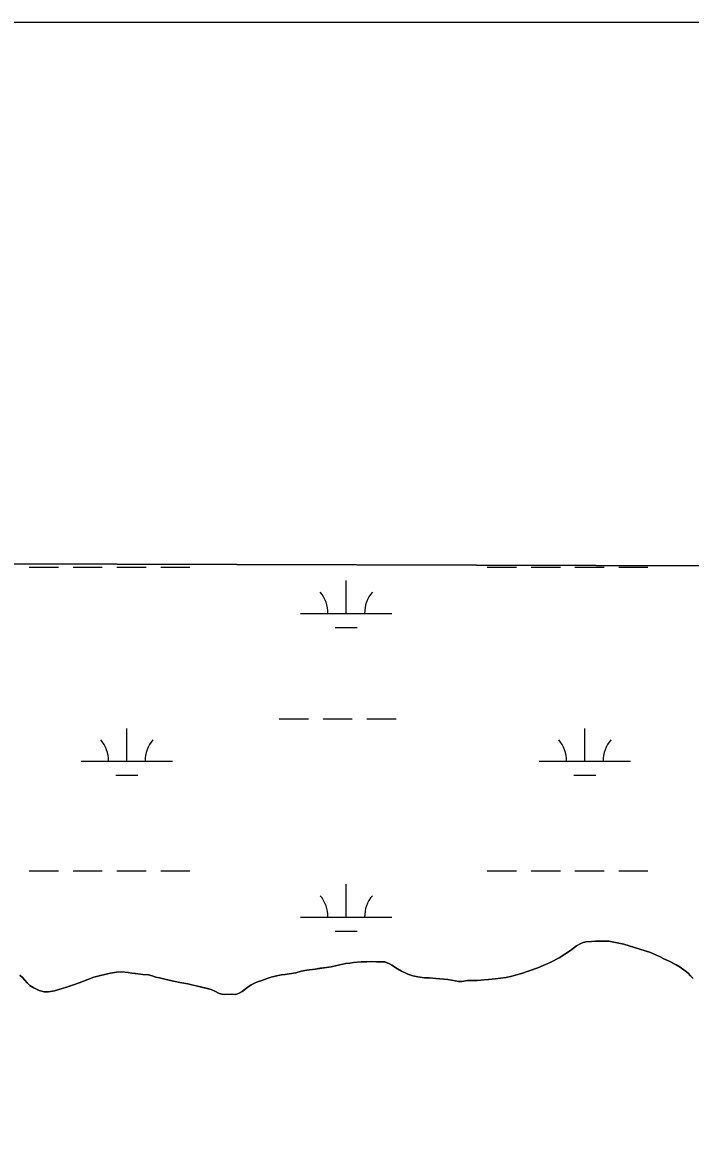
# Model space of a CAD drawing. Extents: x 3177185 to 3215018, y 812988 to 838321.
# Drawn here: x 3210181 to 3210913, y 835883 to 837113 of the extents above; entities that cross this region are included whole.
import ezdxf

# ---------------------------------------------------------------- set-up
doc = ezdxf.new("R2010")
doc.units = 0
for name, color, linetype in [('V-ANNO-SYMB', 7, 'Continuous'), ('V-GRID-FRAM', 7, 'Continuous'), ('V-SITE-VEGE', 7, 'Continuous'), ('V-TOPO-SHOR', 7, 'Continuous'), ('V-WETL-SWMP', 7, 'Continuous')]:
    doc.layers.add(name, color=color, linetype=linetype)

msp = doc.modelspace()

# ---------------------------------------------------------------- linework, layer by layer
at = {"layer": 'V-ANNO-SYMB'}
msp.add_lwpolyline([(3180518.1, 814196), (3213601.3, 814196), (3213601.3, 837112.6), (3180518.1, 837112.6), (3180518.1, 814196)], dxfattribs=at)
at = {"layer": 'V-GRID-FRAM'}
msp.add_lwpolyline([(3181402.4, 836586.1), (3212801.6, 836513), (3212767.2, 818326.1), (3181352.2, 818399.3), (3181402.4, 836586.1)], dxfattribs=at)
at = {"layer": 'V-SITE-VEGE'}
for p, q in [((3211642.4, 836515.7), (3210012.4, 836519.5)), ((3210769.5, 836087.7), (3210781.9, 836095.8)), ((3210781.9, 836095.8), (3210788.4, 836100.7)), ((3210788.4, 836100.7), (3210792.4, 836103.1)), ((3210792.4, 836103.1), (3210795.8, 836104.5)), ((3210795.8, 836104.5), (3210798.8, 836105.1)), ((3210798.8, 836105.1), (3210805, 836105.6)), ((3210805, 836105.6), (3210809.2, 836106)), ((3210809.2, 836106), (3210814.2, 836106)), ((3210814.2, 836106), (3210823.8, 836105.7)), ((3210823.8, 836105.7), (3210831.2, 836104.3)), ((3210831.2, 836104.3), (3210840.3, 836102.4)), ((3210840.3, 836102.4), (3210869.7, 836093.3)), ((3210540.1, 836081.6), (3210544.1, 836082.3)), ((3210544.1, 836082.3), (3210552.7, 836083.1)), ((3210552.7, 836083.1), (3210558.7, 836083.3)), ((3210558.7, 836083.3), (3210564.3, 836083.4)), ((3210564.3, 836083.4), (3210569.5, 836083.2)), ((3210569.5, 836083.2), (3210574.3, 836083.2)), ((3210574.3, 836083.2), (3210578.5, 836083.1)), ((3210578.5, 836083.1), (3210583.5, 836081.1)), ((3210746.2, 836076.6), (3210760.3, 836082.7)), ((3210760.3, 836082.7), (3210769.5, 836087.7)), ((3210869.7, 836093.3), (3210879.3, 836089.2)), ((3210879.3, 836089.2), (3210884.8, 836086.2)), ((3210884.8, 836086.2), (3210890.2, 836083.8)), ((3210890.2, 836083.8), (3210897.8, 836079.9)), ((3210266.8, 836068.3), (3210277.8, 836070.7)), ((3210277.8, 836070.7), (3210284.6, 836071.8)), ((3210284.6, 836071.8), (3210290.2, 836072.2)), ((3210290.2, 836072.2), (3210297.4, 836071.5)), ((3210297.4, 836071.5), (3210301.2, 836070.9)), ((3210301.2, 836070.9), (3210319.4, 836069)), ((3210465.1, 836068.8), (3210481.1, 836071.3)), ((3210481.1, 836071.3), (3210486.9, 836072.9)), ((3210486.9, 836072.9), (3210493.1, 836074)), ((3210493.1, 836074), (3210514.7, 836077.1)), ((3210514.7, 836077.1), (3210519.7, 836077.9)), ((3210519.7, 836077.9), (3210529.1, 836080)), ((3210529.1, 836080), (3210535.7, 836081.2)), ((3210535.7, 836081.2), (3210540.1, 836081.6)), ((3210583.5, 836081.1), (3210586.3, 836079.5)), ((3210586.3, 836079.5), (3210596.9, 836073)), ((3210596.9, 836073), (3210600.1, 836071.4)), ((3210600.1, 836071.4), (3210603.7, 836069.8)), ((3210603.7, 836069.8), (3210609, 836068)), ((3210717.6, 836067.6), (3210728.4, 836070.5)), ((3210728.4, 836070.5), (3210736.6, 836073.2)), ((3210736.6, 836073.2), (3210746.2, 836076.6)), ((3210897.8, 836079.9), (3210902.2, 836077.3)), ((3210902.2, 836077.3), (3210907.6, 836073.3)), ((3210907.6, 836073.3), (3210910.7, 836070.7)), ((3210910.7, 836070.7), (3210913.5, 836068)), ((3210178.6, 836068.6), (3210181.4, 836066.2)), ((3210181.4, 836066.2), (3210186.6, 836060.2)), ((3210186.6, 836060.2), (3210189.5, 836057.4)), ((3210189.5, 836057.4), (3210193.7, 836054.7)), ((3210229.5, 836055.5), (3210237.5, 836058.1)), ((3210237.5, 836058.1), (3210253, 836063.8)), ((3210253, 836063.8), (3210259.8, 836066.4)), ((3210259.8, 836066.4), (3210266.8, 836068.3)), ((3210319.4, 836069), (3210323.4, 836067.8)), ((3210323.4, 836067.8), (3210327.7, 836066.4)), ((3210327.7, 836066.4), (3210331.5, 836065.6)), ((3210331.5, 836065.6), (3210336.1, 836064.5)), ((3210336.1, 836064.5), (3210348.9, 836061.5)), ((3210348.9, 836061.5), (3210362.5, 836059)), ((3210362.5, 836059), (3210388.2, 836053)), ((3210428.2, 836055.6), (3210432.1, 836058)), ((3210432.1, 836058), (3210436.5, 836060.2)), ((3210436.5, 836060.2), (3210439.9, 836061.7)), ((3210439.9, 836061.7), (3210449.7, 836064.9)), ((3210449.7, 836064.9), (3210454.1, 836066.5)), ((3210454.1, 836066.5), (3210458.5, 836067.4)), ((3210458.5, 836067.4), (3210465.1, 836068.8)), ((3210609, 836068), (3210614.8, 836066.7)), ((3210614.8, 836066.7), (3210622, 836065.7)), ((3210622, 836065.7), (3210627.4, 836065.5)), ((3210627.4, 836065.5), (3210647.6, 836064)), ((3210647.6, 836064), (3210659.6, 836061.5)), ((3210659.6, 836061.5), (3210662.8, 836061.7)), ((3210662.8, 836061.7), (3210669.2, 836062.6)), ((3210669.2, 836062.6), (3210674.6, 836062.6)), ((3210674.6, 836062.6), (3210687.4, 836063.3)), ((3210687.4, 836063.3), (3210692.2, 836063.9)), ((3210692.2, 836063.9), (3210699.6, 836064.5)), ((3210699.6, 836064.5), (3210705.2, 836065.2)), ((3210705.2, 836065.2), (3210711.4, 836066.2)), ((3210711.4, 836066.2), (3210717.6, 836067.6)), ((3210193.7, 836054.7), (3210199.9, 836051.9)), ((3210199.9, 836051.9), (3210205.3, 836050.5)), ((3210205.3, 836050.5), (3210210.1, 836050.3)), ((3210210.1, 836050.3), (3210216.5, 836051.6)), ((3210216.5, 836051.6), (3210225.1, 836053.8)), ((3210225.1, 836053.8), (3210229.5, 836055.5)), ((3210388.2, 836053), (3210393, 836050.6)), ((3210393, 836050.6), (3210396.2, 836048.8)), ((3210396.2, 836048.8), (3210400, 836047.8)), ((3210400, 836047.8), (3210403, 836047.4)), ((3210403, 836047.4), (3210410.2, 836047.7)), ((3210410.2, 836047.7), (3210415.4, 836047.5)), ((3210415.4, 836047.5), (3210418.8, 836048.7)), ((3210418.8, 836048.7), (3210422, 836050.6)), ((3210422, 836050.6), (3210428.2, 836055.6))]:
    msp.add_line(p, q, dxfattribs=at)
at = {"layer": 'V-TOPO-SHOR'}
for points in [[(3210913.5, 836068), (3210910.7, 836070.7), (3210907.6, 836073.3), (3210902.2, 836077.3), (3210897.8, 836079.9), (3210890.2, 836083.8), (3210884.8, 836086.2), (3210879.3, 836089.2), (3210869.7, 836093.3), (3210851.9, 836098.8), (3210840.3, 836102.4), (3210831.2, 836104.3), (3210823.8, 836105.7), (3210814.2, 836106), (3210809.2, 836106), (3210805, 836105.6), (3210798.8, 836105.1), (3210795.8, 836104.5), (3210792.4, 836103.1), (3210788.4, 836100.7), (3210781.9, 836095.8), (3210769.5, 836087.7), (3210760.3, 836082.7), (3210746.2, 836076.6), (3210736.6, 836073.2), (3210728.4, 836070.5), (3210717.6, 836067.6), (3210711.4, 836066.2), (3210705.2, 836065.2), (3210699.6, 836064.5), (3210692.2, 836063.9), (3210687.4, 836063.3), (3210679.8, 836062.8), (3210674.6, 836062.6), (3210669.2, 836062.6), (3210662.8, 836061.7), (3210659.6, 836061.5), (3210647.6, 836064), (3210634.2, 836065), (3210627.4, 836065.5), (3210622, 836065.7), (3210614.8, 836066.7), (3210609, 836068), (3210603.7, 836069.8), (3210600.1, 836071.4), (3210596.9, 836073), (3210592.5, 836075.7), (3210586.3, 836079.5), (3210583.5, 836081.1), (3210578.5, 836083.1), (3210574.3, 836083.2), (3210569.5, 836083.2), (3210564.3, 836083.4), (3210558.7, 836083.3), (3210552.7, 836083.1), (3210544.1, 836082.3), (3210540.1, 836081.6), (3210535.7, 836081.2), (3210529.1, 836080), (3210524.5, 836078.9), (3210519.7, 836077.9), (3210514.7, 836077.1), (3210507.7, 836076.1), (3210502.1, 836075.2), (3210493.1, 836074), (3210486.9, 836072.9), (3210481.1, 836071.3), (3210473.5, 836070.1), (3210469.1, 836069.4), (3210465.1, 836068.8), (3210458.5, 836067.4), (3210454.1, 836066.5), (3210449.7, 836064.9), (3210443.7, 836062.9), (3210439.9, 836061.7), (3210436.5, 836060.2), (3210432.1, 836058), (3210428.2, 836055.6), (3210425.4, 836053.4), (3210422, 836050.6), (3210418.8, 836048.7), (3210415.4, 836047.5), (3210410.2, 836047.7), (3210403, 836047.4), (3210400, 836047.8), (3210396.2, 836048.8)], [(3210396.2, 836048.8), (3210393, 836050.6), (3210388.2, 836053), (3210384, 836053.9), (3210375.1, 836056.1), (3210368.5, 836057.7), (3210362.5, 836059), (3210353.9, 836060.6), (3210348.9, 836061.5), (3210343.7, 836062.7), (3210336.1, 836064.5), (3210331.5, 836065.6), (3210327.7, 836066.4), (3210323.4, 836067.8), (3210319.4, 836069), (3210313.4, 836069.5), (3210305.4, 836070.5), (3210301.2, 836070.9), (3210297.4, 836071.5), (3210290.2, 836072.2), (3210284.6, 836071.8), (3210277.8, 836070.7), (3210266.8, 836068.3), (3210259.8, 836066.4), (3210253, 836063.8), (3210243.5, 836060.3), (3210237.5, 836058.1), (3210229.5, 836055.5), (3210225.1, 836053.8), (3210221.1, 836052.8), (3210216.5, 836051.6), (3210210.1, 836050.3), (3210205.3, 836050.5), (3210199.9, 836051.9), (3210193.7, 836054.7), (3210189.5, 836057.4), (3210186.6, 836060.2), (3210181.4, 836066.2), (3210178.6, 836068.6)]]:
    msp.add_lwpolyline(points, dxfattribs=at)
at = {"layer": 'V-WETL-SWMP'}
for p, q in [((3211642.4, 836515.7), (3210012.4, 836519.5)), ((3210188.9, 836515.6), (3210220.9, 836515.6)), ((3210236.9, 836515.6), (3210268.9, 836515.6)), ((3210284.9, 836515.6), (3210316.9, 836515.6)), ((3210332.9, 836515.6), (3210364.9, 836515.6)), ((3210690.8, 836515.6), (3210722.8, 836515.6)), ((3210738.8, 836515.6), (3210770.8, 836515.6)), ((3210786.8, 836515.6), (3210818.8, 836515.6)), ((3210834.8, 836515.6), (3210866.8, 836515.6)), ((3210536.2, 836464.9), (3210536.2, 836500.9)), ((3210486.2, 836464.9), (3210586.2, 836464.9)), ((3210524.2, 836449.4), (3210548.2, 836449.4)), ((3210462.8, 836349.4), (3210494.8, 836349.4)), ((3210510.8, 836349.4), (3210542.8, 836349.4)), ((3210558.8, 836349.4), (3210590.8, 836349.4)), ((3210295.7, 836303), (3210295.7, 836339)), ((3210797.7, 836303), (3210797.7, 836339)), ((3210245.7, 836303), (3210345.7, 836303)), ((3210747.7, 836303), (3210847.7, 836303)), ((3210283.7, 836287.6), (3210307.7, 836287.6)), ((3210785.7, 836287.6), (3210809.7, 836287.6)), ((3210188.9, 836182.9), (3210220.9, 836182.9)), ((3210236.9, 836182.9), (3210268.9, 836182.9)), ((3210284.9, 836182.9), (3210316.9, 836182.9)), ((3210332.9, 836182.9), (3210364.9, 836182.9)), ((3210690.8, 836182.9), (3210722.8, 836182.9)), ((3210738.8, 836182.9), (3210770.8, 836182.9)), ((3210786.8, 836182.9), (3210818.8, 836182.9)), ((3210834.8, 836182.9), (3210866.8, 836182.9)), ((3210536.2, 836132.2), (3210536.2, 836168.2)), ((3210486.2, 836132.2), (3210586.2, 836132.2)), ((3210524.2, 836116.8), (3210548.2, 836116.8)), ((3210769.5, 836087.7), (3210781.9, 836095.8)), ((3210781.9, 836095.8), (3210788.4, 836100.7)), ((3210788.4, 836100.7), (3210792.4, 836103.1)), ((3210792.4, 836103.1), (3210795.8, 836104.5)), ((3210795.8, 836104.5), (3210798.8, 836105.1)), ((3210798.8, 836105.1), (3210805, 836105.6)), ((3210805, 836105.6), (3210809.2, 836106)), ((3210809.2, 836106), (3210814.2, 836106)), ((3210814.2, 836106), (3210823.8, 836105.7)), ((3210823.8, 836105.7), (3210831.2, 836104.3)), ((3210831.2, 836104.3), (3210840.3, 836102.4)), ((3210840.3, 836102.4), (3210851.9, 836098.8)), ((3210851.9, 836098.8), (3210869.7, 836093.3)), ((3210540.1, 836081.6), (3210544.1, 836082.3)), ((3210544.1, 836082.3), (3210552.7, 836083.1)), ((3210552.7, 836083.1), (3210558.7, 836083.3)), ((3210558.7, 836083.3), (3210564.3, 836083.4)), ((3210564.3, 836083.4), (3210569.5, 836083.2)), ((3210569.5, 836083.2), (3210574.3, 836083.2)), ((3210574.3, 836083.2), (3210578.5, 836083.1)), ((3210578.5, 836083.1), (3210583.5, 836081.1)), ((3210746.2, 836076.6), (3210760.3, 836082.7)), ((3210760.3, 836082.7), (3210769.5, 836087.7)), ((3210869.7, 836093.3), (3210879.3, 836089.2)), ((3210879.3, 836089.2), (3210884.8, 836086.2)), ((3210884.8, 836086.2), (3210890.2, 836083.8)), ((3210890.2, 836083.8), (3210897.8, 836079.9)), ((3210266.8, 836068.3), (3210277.8, 836070.7)), ((3210277.8, 836070.7), (3210284.6, 836071.8)), ((3210284.6, 836071.8), (3210290.2, 836072.2)), ((3210290.2, 836072.2), (3210297.4, 836071.5)), ((3210297.4, 836071.5), (3210301.2, 836070.9)), ((3210301.2, 836070.9), (3210305.4, 836070.5)), ((3210305.4, 836070.5), (3210313.4, 836069.5)), ((3210469.1, 836069.4), (3210473.5, 836070.1)), ((3210473.5, 836070.1), (3210481.1, 836071.3)), ((3210481.1, 836071.3), (3210486.9, 836072.9)), ((3210486.9, 836072.9), (3210493.1, 836074)), ((3210493.1, 836074), (3210502.1, 836075.2)), ((3210502.1, 836075.2), (3210514.7, 836077.1)), ((3210514.7, 836077.1), (3210519.7, 836077.9)), ((3210519.7, 836077.9), (3210524.5, 836078.9)), ((3210524.5, 836078.9), (3210529.1, 836080)), ((3210529.1, 836080), (3210535.7, 836081.2)), ((3210535.7, 836081.2), (3210540.1, 836081.6)), ((3210583.5, 836081.1), (3210586.3, 836079.5)), ((3210586.3, 836079.5), (3210592.5, 836075.7)), ((3210592.5, 836075.7), (3210596.9, 836073)), ((3210596.9, 836073), (3210600.1, 836071.4)), ((3210600.1, 836071.4), (3210603.7, 836069.8)), ((3210603.7, 836069.8), (3210609, 836068)), ((3210717.6, 836067.6), (3210728.4, 836070.5)), ((3210728.4, 836070.5), (3210736.6, 836073.2)), ((3210736.6, 836073.2), (3210746.2, 836076.6)), ((3210897.8, 836079.9), (3210902.2, 836077.3)), ((3210902.2, 836077.3), (3210907.6, 836073.3)), ((3210907.6, 836073.3), (3210910.7, 836070.7)), ((3210910.7, 836070.7), (3210913.5, 836068)), ((3210178.6, 836068.6), (3210181.4, 836066.2)), ((3210181.4, 836066.2), (3210186.6, 836060.2)), ((3210186.6, 836060.2), (3210189.5, 836057.4)), ((3210189.5, 836057.4), (3210193.7, 836054.7)), ((3210229.5, 836055.5), (3210237.5, 836058.1)), ((3210237.5, 836058.1), (3210243.5, 836060.3)), ((3210243.5, 836060.3), (3210253, 836063.8)), ((3210253, 836063.8), (3210259.8, 836066.4)), ((3210259.8, 836066.4), (3210266.8, 836068.3)), ((3210313.4, 836069.5), (3210319.4, 836069)), ((3210319.4, 836069), (3210323.4, 836067.8)), ((3210323.4, 836067.8), (3210327.7, 836066.4)), ((3210327.7, 836066.4), (3210331.5, 836065.6)), ((3210331.5, 836065.6), (3210336.1, 836064.5)), ((3210336.1, 836064.5), (3210343.7, 836062.7)), ((3210343.7, 836062.7), (3210348.9, 836061.5)), ((3210348.9, 836061.5), (3210353.9, 836060.6)), ((3210353.9, 836060.6), (3210362.5, 836059)), ((3210362.5, 836059), (3210368.5, 836057.7)), ((3210368.5, 836057.7), (3210375.1, 836056.1)), ((3210428.2, 836055.6), (3210432.1, 836058)), ((3210432.1, 836058), (3210436.5, 836060.2)), ((3210436.5, 836060.2), (3210439.9, 836061.7)), ((3210439.9, 836061.7), (3210443.7, 836062.9)), ((3210443.7, 836062.9), (3210449.7, 836064.9)), ((3210449.7, 836064.9), (3210454.1, 836066.5)), ((3210454.1, 836066.5), (3210458.5, 836067.4)), ((3210458.5, 836067.4), (3210465.1, 836068.8)), ((3210465.1, 836068.8), (3210469.1, 836069.4)), ((3210609, 836068), (3210614.8, 836066.7)), ((3210614.8, 836066.7), (3210622, 836065.7)), ((3210622, 836065.7), (3210627.4, 836065.5)), ((3210627.4, 836065.5), (3210634.2, 836065)), ((3210634.2, 836065), (3210647.6, 836064)), ((3210647.6, 836064), (3210659.6, 836061.5)), ((3210659.6, 836061.5), (3210662.8, 836061.7)), ((3210662.8, 836061.7), (3210669.2, 836062.6)), ((3210669.2, 836062.6), (3210674.6, 836062.6)), ((3210674.6, 836062.6), (3210679.8, 836062.8)), ((3210679.8, 836062.8), (3210687.4, 836063.3)), ((3210687.4, 836063.3), (3210692.2, 836063.9)), ((3210692.2, 836063.9), (3210699.6, 836064.5)), ((3210699.6, 836064.5), (3210705.2, 836065.2)), ((3210705.2, 836065.2), (3210711.4, 836066.2)), ((3210711.4, 836066.2), (3210717.6, 836067.6)), ((3210913.5, 836068), (3210916.3, 836065)), ((3210193.7, 836054.7), (3210199.9, 836051.9)), ((3210199.9, 836051.9), (3210205.3, 836050.5)), ((3210205.3, 836050.5), (3210210.1, 836050.3)), ((3210210.1, 836050.3), (3210216.5, 836051.6)), ((3210216.5, 836051.6), (3210221.1, 836052.8)), ((3210221.1, 836052.8), (3210225.1, 836053.8)), ((3210225.1, 836053.8), (3210229.5, 836055.5)), ((3210375.1, 836056.1), (3210383.9, 836053.9)), ((3210383.9, 836053.9), (3210388.2, 836053)), ((3210388.2, 836053), (3210393, 836050.6)), ((3210393, 836050.6), (3210396.2, 836048.8)), ((3210396.2, 836048.8), (3210400, 836047.8)), ((3210400, 836047.8), (3210403, 836047.4)), ((3210403, 836047.4), (3210410.2, 836047.7)), ((3210410.2, 836047.7), (3210415.4, 836047.5)), ((3210415.4, 836047.5), (3210418.8, 836048.7)), ((3210418.8, 836048.7), (3210422, 836050.6)), ((3210422, 836050.6), (3210425.4, 836053.4)), ((3210425.4, 836053.4), (3210428.2, 836055.6))]:
    msp.add_line(p, q, dxfattribs=at)
for centre, start, end in [((3210481, 836465.3), 359.2282, 40.7718), ((3210591.5, 836465.3), 139.2282, 180.7718), ((3210240.5, 836303.5), 359.2282, 40.7718), ((3210351, 836303.5), 139.2282, 180.7718), ((3210742.4, 836303.5), 359.2282, 40.7718), ((3210852.9, 836303.5), 139.2282, 180.7718), ((3210481, 836132.7), 359.2282, 40.7718), ((3210591.5, 836132.7), 139.2282, 180.7718)]:
    msp.add_arc(centre, 35.2, start, end, dxfattribs=at)

doc.saveas('drawing.dxf')
